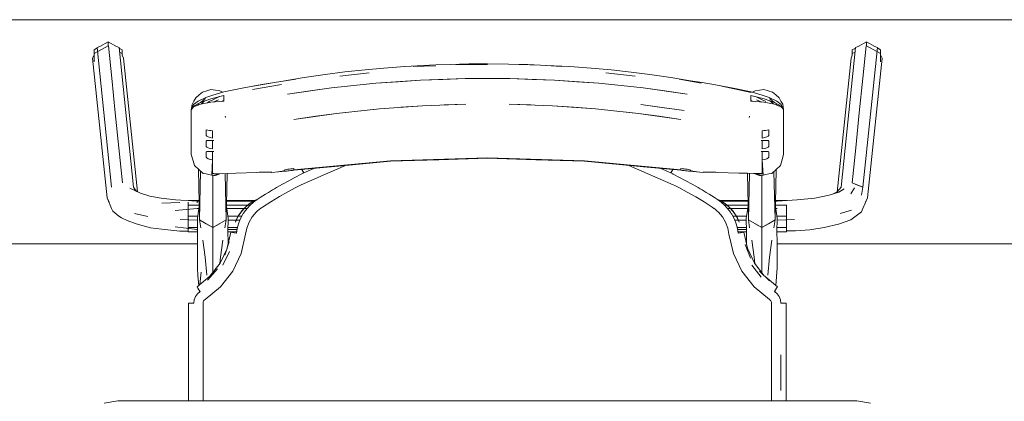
# Model space of a CAD drawing. Header units: millimetres. Extents: x -261 to 187, y -214 to 106.
# Tile 426 of 656: x -191.852 to -191.194, y -72.281 to -72.025. Entities that reach past the tile are written whole.
import ezdxf

# ---------------------------------------------------------------- set-up
doc = ezdxf.new("R2010")
doc.units = ezdxf.units.MM
doc.header["$LTSCALE"] = 0.005
doc.header["$MEASUREMENT"] = 0
doc.layers.add('IFC-Elemento de mobília-Contorno', color=9, linetype='Continuous', lineweight=5)
doc.layers.add('IFC-Viga-Contorno', color=9, linetype='Continuous', lineweight=5)

msp = doc.modelspace()

# ---------------------------------------------------------------- linework, layer by layer
at = {"layer": 'IFC-Elemento de mobília-Contorno', "lineweight": 5}
for p, q in [((-191.79828, -72.04323), (-191.79275, -72.04015)), ((-191.79275, -72.04273), (-191.79275, -72.04015)), ((-191.79275, -72.04015), (-191.78724, -72.04322)), ((-191.29141, -72.04322), (-191.28591, -72.04015)), ((-191.28591, -72.04273), (-191.28591, -72.04015)), ((-191.28591, -72.04015), (-191.28037, -72.04323)), ((-191.80318, -72.05109), (-191.80217, -72.04873)), ((-191.80217, -72.04799), (-191.79275, -72.04273)), ((-191.80217, -72.0454), (-191.80031, -72.04436)), ((-191.80217, -72.04799), (-191.80217, -72.0454)), ((-191.80217, -72.05344), (-191.80217, -72.04799)), ((-191.80031, -72.04436), (-191.80015, -72.04399)), ((-191.80015, -72.04399), (-191.79828, -72.04323)), ((-191.80015, -72.04399), (-191.79048, -72.13743)), ((-191.79275, -72.04273), (-191.79265, -72.04279)), ((-191.79265, -72.04279), (-191.79042, -72.06437)), ((-191.78724, -72.04322), (-191.78552, -72.0439)), ((-191.78552, -72.0439), (-191.77584, -72.13733)), ((-191.78552, -72.0439), (-191.78536, -72.04427)), ((-191.78536, -72.04427), (-191.78333, -72.0454)), ((-191.7852, -72.04694), (-191.78333, -72.04799)), ((-191.78333, -72.049), (-191.78333, -72.0454)), ((-191.78333, -72.04799), (-191.78333, -72.0454)), ((-191.78333, -72.049), (-191.78333, -72.04799)), ((-191.30281, -72.13733), (-191.29314, -72.0439)), ((-191.29533, -72.0454), (-191.29329, -72.04427)), ((-191.29533, -72.04799), (-191.29533, -72.0454)), ((-191.29533, -72.04799), (-191.29345, -72.04694)), ((-191.29533, -72.049), (-191.29533, -72.04799)), ((-191.29329, -72.04427), (-191.29314, -72.0439)), ((-191.29314, -72.0439), (-191.29141, -72.04322)), ((-191.28824, -72.06437), (-191.286, -72.04279)), ((-191.28818, -72.13743), (-191.2785, -72.04399)), ((-191.286, -72.04279), (-191.28591, -72.04273)), ((-191.28591, -72.04273), (-191.27648, -72.04799)), ((-191.28037, -72.04323), (-191.2785, -72.04399)), ((-191.2785, -72.04399), (-191.27835, -72.04436)), ((-191.27835, -72.04436), (-191.27648, -72.0454)), ((-191.27648, -72.04872), (-191.27648, -72.0454)), ((-191.27648, -72.04799), (-191.27648, -72.0454)), ((-191.27648, -72.05345), (-191.27648, -72.04799)), ((-191.27648, -72.04872), (-191.27547, -72.05109)), ((-191.80318, -72.05109), (-191.79351, -72.14453)), ((-191.78333, -72.049), (-191.78249, -72.05096)), ((-191.78249, -72.05096), (-191.77322, -72.14048)), ((-191.57368, -72.05555), (-191.56418, -72.05529)), ((-191.56418, -72.05529), (-191.55178, -72.05492)), ((-191.56028, -72.05528), (-191.53923, -72.05528)), ((-191.55178, -72.05492), (-191.53923, -72.05486)), ((-191.53923, -72.05486), (-191.52512, -72.055)), ((-191.52512, -72.055), (-191.51234, -72.05529)), ((-191.51817, -72.05528), (-191.50376, -72.05578)), ((-191.51234, -72.05529), (-191.50376, -72.05578)), ((-191.30545, -72.14063), (-191.29617, -72.05096)), ((-191.29617, -72.05096), (-191.29533, -72.049)), ((-191.28515, -72.14453), (-191.27547, -72.05109)), ((-191.66171, -72.06402), (-191.6478, -72.06198)), ((-191.6478, -72.06198), (-191.63447, -72.06028)), ((-191.63797, -72.06305), (-191.61834, -72.06095)), ((-191.63447, -72.06028), (-191.62108, -72.05885)), ((-191.62108, -72.05885), (-191.60852, -72.05777)), ((-191.60852, -72.05777), (-191.59439, -72.05674)), ((-191.59439, -72.05674), (-191.57368, -72.05555)), ((-191.58879, -72.05667), (-191.57398, -72.05622)), ((-191.50376, -72.05578), (-191.48966, -72.05667)), ((-191.5, -72.05602), (-191.48407, -72.05674)), ((-191.48407, -72.05674), (-191.46993, -72.05777)), ((-191.46993, -72.05777), (-191.4566, -72.05893)), ((-191.46012, -72.06095), (-191.44048, -72.06305)), ((-191.4566, -72.05893), (-191.44324, -72.06037)), ((-191.44324, -72.06037), (-191.43065, -72.06198)), ((-191.43065, -72.06198), (-191.41674, -72.06402)), ((-191.79042, -72.06437), (-191.788, -72.08773)), ((-191.69595, -72.06986), (-191.68167, -72.0673)), ((-191.69009, -72.06862), (-191.68167, -72.0673)), ((-191.68167, -72.0673), (-191.66735, -72.06507)), ((-191.67861, -72.06683), (-191.66171, -72.06402)), ((-191.6434, -72.071), (-191.6138, -72.06789)), ((-191.6286, -72.06944), (-191.6138, -72.06789)), ((-191.6138, -72.06789), (-191.58403, -72.06581)), ((-191.6138, -72.06789), (-191.59892, -72.06685)), ((-191.59892, -72.06685), (-191.58403, -72.06581)), ((-191.58403, -72.06581), (-191.55417, -72.06476)), ((-191.58403, -72.06581), (-191.5691, -72.06528)), ((-191.5691, -72.06528), (-191.55417, -72.06476)), ((-191.55417, -72.06476), (-191.52428, -72.06476)), ((-191.52428, -72.06476), (-191.49442, -72.06581)), ((-191.52428, -72.06476), (-191.50935, -72.06528)), ((-191.50935, -72.06528), (-191.49442, -72.06581)), ((-191.49442, -72.06581), (-191.46466, -72.06789)), ((-191.49442, -72.06581), (-191.47954, -72.06685)), ((-191.47954, -72.06685), (-191.46466, -72.06789)), ((-191.46466, -72.06789), (-191.43505, -72.071)), ((-191.46466, -72.06789), (-191.44985, -72.06944)), ((-191.41674, -72.06402), (-191.40614, -72.06578)), ((-191.4111, -72.06507), (-191.39628, -72.06777)), ((-191.4111, -72.06507), (-191.39558, -72.06729)), ((-191.39558, -72.06729), (-191.38679, -72.06895)), ((-191.29066, -72.08773), (-191.28824, -72.06437)), ((-191.73198, -72.07567), (-191.72972, -72.07378)), ((-191.72972, -72.07378), (-191.72689, -72.07294)), ((-191.72689, -72.07294), (-191.72406, -72.07211)), ((-191.72406, -72.07211), (-191.72112, -72.07247)), ((-191.72351, -72.07598), (-191.71996, -72.07483)), ((-191.72112, -72.07247), (-191.71818, -72.07281)), ((-191.71996, -72.07483), (-191.71543, -72.07366)), ((-191.71818, -72.07281), (-191.71632, -72.07389)), ((-191.71543, -72.07366), (-191.70199, -72.07092)), ((-191.70199, -72.07092), (-191.69009, -72.06862)), ((-191.69624, -72.07206), (-191.67694, -72.06861)), ((-191.67279, -72.07512), (-191.6434, -72.071)), ((-191.67279, -72.07512), (-191.65782, -72.07302)), ((-191.65782, -72.07302), (-191.6434, -72.071)), ((-191.6434, -72.071), (-191.6286, -72.06944)), ((-191.44985, -72.06944), (-191.43505, -72.071)), ((-191.43505, -72.071), (-191.40567, -72.07512)), ((-191.43505, -72.071), (-191.42063, -72.07302)), ((-191.42063, -72.07302), (-191.40567, -72.07512)), ((-191.38679, -72.06895), (-191.37491, -72.07117)), ((-191.3825, -72.06985), (-191.36291, -72.07408)), ((-191.37491, -72.07117), (-191.36302, -72.07366)), ((-191.36302, -72.07366), (-191.35849, -72.07483)), ((-191.36212, -72.07389), (-191.36026, -72.07281)), ((-191.36026, -72.07281), (-191.35732, -72.07246)), ((-191.35849, -72.07483), (-191.35495, -72.07598)), ((-191.35732, -72.07246), (-191.35438, -72.07211)), ((-191.35438, -72.07211), (-191.35154, -72.07295)), ((-191.35154, -72.07295), (-191.34871, -72.07379)), ((-191.34871, -72.07379), (-191.34645, -72.07569)), ((-191.73665, -72.08198), (-191.73545, -72.07977)), ((-191.73572, -72.08209), (-191.73266, -72.07978)), ((-191.73565, -72.08328), (-191.73103, -72.0807)), ((-191.73545, -72.07977), (-191.73424, -72.07756)), ((-191.73424, -72.07756), (-191.73198, -72.07567)), ((-191.73289, -72.08258), (-191.73212, -72.08141)), ((-191.73266, -72.07978), (-191.72756, -72.07734)), ((-191.7311, -72.08191), (-191.72408, -72.0806)), ((-191.73103, -72.0807), (-191.72777, -72.07811)), ((-191.73103, -72.0807), (-191.72415, -72.07819)), ((-191.73066, -72.08183), (-191.73027, -72.08133)), ((-191.73027, -72.08133), (-191.72832, -72.07971)), ((-191.72756, -72.07734), (-191.72351, -72.07598)), ((-191.72645, -72.08104), (-191.72536, -72.08002)), ((-191.72536, -72.08002), (-191.72188, -72.07844)), ((-191.72415, -72.07819), (-191.71539, -72.07593)), ((-191.72408, -72.0806), (-191.71539, -72.07981)), ((-191.72261, -72.08047), (-191.71905, -72.079)), ((-191.72188, -72.07844), (-191.71843, -72.07674)), ((-191.71716, -72.07997), (-191.71539, -72.07947)), ((-191.71613, -72.07968), (-191.71572, -72.07984)), ((-191.71539, -72.0769), (-191.71539, -72.07593)), ((-191.71539, -72.07788), (-191.71539, -72.0769)), ((-191.71539, -72.07884), (-191.71539, -72.07788)), ((-191.71539, -72.07981), (-191.71539, -72.07884)), ((-191.36306, -72.0769), (-191.36306, -72.07593)), ((-191.36306, -72.07593), (-191.35431, -72.07819)), ((-191.36306, -72.07788), (-191.36306, -72.0769)), ((-191.36306, -72.07884), (-191.36306, -72.07788)), ((-191.36306, -72.07981), (-191.36306, -72.07884)), ((-191.36306, -72.07947), (-191.36129, -72.07997)), ((-191.36306, -72.07981), (-191.35437, -72.0806)), ((-191.36289, -72.07983), (-191.36244, -72.07964)), ((-191.36002, -72.07675), (-191.35658, -72.07846)), ((-191.35943, -72.079), (-191.35587, -72.08047)), ((-191.35658, -72.07846), (-191.3531, -72.08002)), ((-191.35495, -72.07598), (-191.35089, -72.07734)), ((-191.35437, -72.0806), (-191.34736, -72.08191)), ((-191.35431, -72.07819), (-191.34743, -72.0807)), ((-191.35089, -72.07734), (-191.34579, -72.07978)), ((-191.35068, -72.07811), (-191.34743, -72.0807)), ((-191.35045, -72.07959), (-191.34828, -72.08133)), ((-191.34828, -72.08133), (-191.34791, -72.08181)), ((-191.34743, -72.0807), (-191.34281, -72.08328)), ((-191.34646, -72.08142), (-191.34578, -72.08249)), ((-191.34645, -72.07569), (-191.34419, -72.07759)), ((-191.34579, -72.07978), (-191.34284, -72.08198)), ((-191.34419, -72.07759), (-191.34301, -72.07973)), ((-191.34301, -72.07973), (-191.34183, -72.08186)), ((-191.788, -72.08773), (-191.78558, -72.11109)), ((-191.73723, -72.08552), (-191.73665, -72.08198)), ((-191.73723, -72.08552), (-191.73572, -72.08209)), ((-191.73723, -72.08552), (-191.73565, -72.08328)), ((-191.73723, -72.08552), (-191.73637, -72.08448)), ((-191.73723, -72.09304), (-191.73723, -72.08552)), ((-191.73637, -72.08448), (-191.73565, -72.0836)), ((-191.73565, -72.0836), (-191.7311, -72.08191)), ((-191.73505, -72.08295), (-191.73355, -72.08282)), ((-191.66856, -72.09204), (-191.64011, -72.08798)), ((-191.65394, -72.08996), (-191.64011, -72.08798)), ((-191.64011, -72.08798), (-191.61145, -72.08492)), ((-191.64011, -72.08798), (-191.62578, -72.08645)), ((-191.62578, -72.08645), (-191.61145, -72.08492)), ((-191.61145, -72.08492), (-191.58263, -72.08287)), ((-191.59704, -72.08389), (-191.58263, -72.08287)), ((-191.58263, -72.08287), (-191.5537, -72.08183)), ((-191.56816, -72.08235), (-191.5537, -72.08183)), ((-191.52475, -72.08183), (-191.49583, -72.08287)), ((-191.52475, -72.08183), (-191.51029, -72.08235)), ((-191.49583, -72.08287), (-191.46701, -72.08492)), ((-191.49583, -72.08287), (-191.48142, -72.0839)), ((-191.48142, -72.0839), (-191.46701, -72.08492)), ((-191.46701, -72.08492), (-191.46098, -72.08556)), ((-191.46701, -72.08492), (-191.45267, -72.08645)), ((-191.45267, -72.08645), (-191.43834, -72.08798)), ((-191.44633, -72.08713), (-191.43834, -72.08798)), ((-191.43834, -72.08798), (-191.4099, -72.09204)), ((-191.43834, -72.08798), (-191.42451, -72.08996)), ((-191.43662, -72.08196), (-191.42243, -72.08398)), ((-191.43662, -72.08196), (-191.42256, -72.08396)), ((-191.42256, -72.08396), (-191.40769, -72.08607)), ((-191.42243, -72.08398), (-191.40769, -72.08607)), ((-191.34736, -72.08191), (-191.3428, -72.0836)), ((-191.34481, -72.08286), (-191.34346, -72.08291)), ((-191.34284, -72.08198), (-191.34123, -72.0855)), ((-191.34281, -72.08328), (-191.34123, -72.0855)), ((-191.3428, -72.0836), (-191.34209, -72.08448)), ((-191.34209, -72.08448), (-191.34123, -72.0855)), ((-191.34183, -72.08186), (-191.34123, -72.0855)), ((-191.34123, -72.09302), (-191.34123, -72.0855)), ((-191.29307, -72.11109), (-191.29066, -72.08773)), ((-191.73723, -72.10055), (-191.73723, -72.09304)), ((-191.71446, -72.08977), (-191.71436, -72.09028)), ((-191.71446, -72.08977), (-191.71425, -72.09086)), ((-191.71436, -72.09028), (-191.71425, -72.09086)), ((-191.66856, -72.09204), (-191.65394, -72.08996)), ((-191.42451, -72.08996), (-191.4099, -72.09204)), ((-191.3642, -72.09086), (-191.36399, -72.08977)), ((-191.3642, -72.09086), (-191.36409, -72.09028)), ((-191.36409, -72.09028), (-191.36399, -72.08977)), ((-191.34123, -72.10053), (-191.34123, -72.09302)), ((-191.73723, -72.10806), (-191.73723, -72.10055)), ((-191.72723, -72.09893), (-191.72619, -72.09922)), ((-191.72723, -72.0999), (-191.72723, -72.09893)), ((-191.72723, -72.10086), (-191.72723, -72.0999)), ((-191.72723, -72.10183), (-191.72723, -72.10086)), ((-191.72619, -72.09922), (-191.72513, -72.09942)), ((-191.72513, -72.09942), (-191.72406, -72.09956)), ((-191.72406, -72.09956), (-191.72299, -72.0996)), ((-191.72299, -72.10082), (-191.72299, -72.0996)), ((-191.72299, -72.10205), (-191.72299, -72.10082)), ((-191.35547, -72.0996), (-191.35439, -72.09956)), ((-191.35547, -72.10082), (-191.35547, -72.0996)), ((-191.35547, -72.10205), (-191.35547, -72.10082)), ((-191.35439, -72.09956), (-191.35332, -72.09942)), ((-191.35332, -72.09942), (-191.35226, -72.09922)), ((-191.35226, -72.09922), (-191.35123, -72.09893)), ((-191.35123, -72.0999), (-191.35123, -72.09893)), ((-191.35123, -72.10086), (-191.35123, -72.0999)), ((-191.35123, -72.10183), (-191.35123, -72.10086)), ((-191.34123, -72.10805), (-191.34123, -72.10053)), ((-191.73723, -72.11558), (-191.73723, -72.10806)), ((-191.72723, -72.10279), (-191.72723, -72.10183)), ((-191.72723, -72.10279), (-191.72692, -72.10325)), ((-191.72723, -72.10653), (-191.72692, -72.10626)), ((-191.72723, -72.10742), (-191.72723, -72.10653)), ((-191.72723, -72.1083), (-191.72723, -72.10742)), ((-191.72692, -72.10325), (-191.72602, -72.10379)), ((-191.72692, -72.10626), (-191.72602, -72.10618)), ((-191.72602, -72.10379), (-191.72468, -72.10425)), ((-191.72602, -72.10618), (-191.72468, -72.10618)), ((-191.72468, -72.10425), (-191.72299, -72.10449)), ((-191.72468, -72.10618), (-191.72299, -72.10618)), ((-191.72299, -72.10327), (-191.72299, -72.10204)), ((-191.72299, -72.10449), (-191.72299, -72.10327)), ((-191.72299, -72.10618), (-191.72223, -72.10617)), ((-191.72299, -72.10757), (-191.72299, -72.10618)), ((-191.72299, -72.10897), (-191.72299, -72.10757)), ((-191.72283, -72.10618), (-191.72223, -72.10617)), ((-191.7226, -72.10617), (-191.72223, -72.10617)), ((-191.72242, -72.10617), (-191.72223, -72.10617)), ((-191.35623, -72.10617), (-191.35583, -72.10617)), ((-191.35623, -72.10617), (-191.35604, -72.10617)), ((-191.35623, -72.10617), (-191.35566, -72.10618)), ((-191.35623, -72.10617), (-191.35583, -72.10618)), ((-191.35547, -72.10327), (-191.35547, -72.10204)), ((-191.35547, -72.10449), (-191.35547, -72.10327)), ((-191.35547, -72.10449), (-191.35378, -72.10425)), ((-191.35547, -72.10757), (-191.35547, -72.10618)), ((-191.35547, -72.10618), (-191.35378, -72.10618)), ((-191.35547, -72.10897), (-191.35547, -72.10757)), ((-191.35378, -72.10425), (-191.35243, -72.10379)), ((-191.35378, -72.10618), (-191.35243, -72.10618)), ((-191.35243, -72.10379), (-191.35154, -72.10325)), ((-191.35243, -72.10618), (-191.35154, -72.10626)), ((-191.35154, -72.10325), (-191.35123, -72.10279)), ((-191.35154, -72.10626), (-191.35123, -72.10653)), ((-191.35123, -72.10279), (-191.35123, -72.10183)), ((-191.35123, -72.10742), (-191.35123, -72.10653)), ((-191.35123, -72.1083), (-191.35123, -72.10742)), ((-191.34123, -72.11556), (-191.34123, -72.10805)), ((-191.78558, -72.11109), (-191.78316, -72.13445)), ((-191.72723, -72.10918), (-191.72723, -72.1083)), ((-191.72723, -72.11007), (-191.72723, -72.10918)), ((-191.72723, -72.11007), (-191.72692, -72.11052)), ((-191.72723, -72.11381), (-191.72692, -72.11354)), ((-191.72723, -72.11469), (-191.72723, -72.11381)), ((-191.72692, -72.11052), (-191.72602, -72.11107)), ((-191.72692, -72.11354), (-191.72602, -72.11346)), ((-191.72602, -72.11107), (-191.72468, -72.11153)), ((-191.72602, -72.11346), (-191.72468, -72.11346)), ((-191.72468, -72.11153), (-191.72299, -72.11177)), ((-191.72468, -72.11346), (-191.72299, -72.11346)), ((-191.72299, -72.11037), (-191.72299, -72.10897)), ((-191.72299, -72.11177), (-191.72299, -72.11037)), ((-191.72299, -72.11485), (-191.72299, -72.11346)), ((-191.7228, -72.11345), (-191.72223, -72.11345)), ((-191.7226, -72.11345), (-191.72223, -72.11345)), ((-191.72242, -72.11345), (-191.72223, -72.11345)), ((-191.35623, -72.11345), (-191.35604, -72.11345)), ((-191.35623, -72.11345), (-191.35583, -72.11345)), ((-191.35623, -72.11345), (-191.35566, -72.11345)), ((-191.35547, -72.11037), (-191.35547, -72.10897)), ((-191.35547, -72.11177), (-191.35547, -72.11037)), ((-191.35547, -72.11177), (-191.35378, -72.11153)), ((-191.35547, -72.11485), (-191.35547, -72.11346)), ((-191.35547, -72.11346), (-191.35378, -72.11346)), ((-191.35378, -72.11153), (-191.35243, -72.11107)), ((-191.35378, -72.11346), (-191.35243, -72.11346)), ((-191.35243, -72.11107), (-191.35154, -72.11052)), ((-191.35243, -72.11346), (-191.35154, -72.11354)), ((-191.35154, -72.11052), (-191.35123, -72.11007)), ((-191.35154, -72.11354), (-191.35123, -72.11381)), ((-191.35123, -72.10918), (-191.35123, -72.1083)), ((-191.35123, -72.11007), (-191.35123, -72.10918)), ((-191.35123, -72.11469), (-191.35123, -72.11381)), ((-191.29549, -72.13445), (-191.29307, -72.11109)), ((-191.73723, -72.11558), (-191.73598, -72.11986)), ((-191.73598, -72.11986), (-191.73508, -72.12297)), ((-191.72723, -72.11558), (-191.72723, -72.11469)), ((-191.72723, -72.11646), (-191.72723, -72.11558)), ((-191.72723, -72.11734), (-191.72723, -72.11646)), ((-191.72723, -72.11734), (-191.72692, -72.1178)), ((-191.72692, -72.1178), (-191.72602, -72.11834)), ((-191.72602, -72.11834), (-191.72468, -72.11881)), ((-191.72468, -72.11881), (-191.72299, -72.11904)), ((-191.72349, -72.12925), (-191.72299, -72.11904)), ((-191.72299, -72.11625), (-191.72299, -72.11485)), ((-191.72299, -72.11765), (-191.72299, -72.11625)), ((-191.72299, -72.11904), (-191.72299, -72.11765)), ((-191.72299, -72.1282), (-191.72299, -72.11904)), ((-191.66856, -72.12584), (-191.60402, -72.11981)), ((-191.63631, -72.12305), (-191.60404, -72.12003)), ((-191.60404, -72.12003), (-191.57163, -72.11902)), ((-191.60402, -72.11981), (-191.53923, -72.1178)), ((-191.57163, -72.11902), (-191.53923, -72.11802)), ((-191.53923, -72.1178), (-191.47443, -72.11981)), ((-191.53923, -72.11802), (-191.50682, -72.11902)), ((-191.50682, -72.11902), (-191.47442, -72.12003)), ((-191.47443, -72.11981), (-191.4099, -72.12584)), ((-191.47442, -72.12003), (-191.43497, -72.12372)), ((-191.35547, -72.11625), (-191.35547, -72.11485)), ((-191.35547, -72.11765), (-191.35547, -72.11625)), ((-191.35547, -72.11904), (-191.35547, -72.11765)), ((-191.35547, -72.11904), (-191.35378, -72.11881)), ((-191.35547, -72.1282), (-191.35547, -72.11904)), ((-191.35547, -72.11904), (-191.35496, -72.12925)), ((-191.35378, -72.11881), (-191.35243, -72.11834)), ((-191.35243, -72.11834), (-191.35154, -72.1178)), ((-191.35154, -72.1178), (-191.35123, -72.11734)), ((-191.35123, -72.11558), (-191.35123, -72.11469)), ((-191.35123, -72.11646), (-191.35123, -72.11558)), ((-191.35123, -72.11734), (-191.35123, -72.11646)), ((-191.34337, -72.12297), (-191.34247, -72.11986)), ((-191.34247, -72.11986), (-191.34123, -72.11556)), ((-191.73508, -72.12297), (-191.73218, -72.12557)), ((-191.73244, -72.12534), (-191.73179, -72.15931)), ((-191.73218, -72.12557), (-191.72928, -72.12817)), ((-191.73179, -72.15931), (-191.73097, -72.12666)), ((-191.70738, -72.12807), (-191.6933, -72.12749)), ((-191.6933, -72.12749), (-191.6918, -72.12734)), ((-191.6918, -72.12734), (-191.68977, -72.12741)), ((-191.68977, -72.12741), (-191.6877, -72.12745)), ((-191.6877, -72.12745), (-191.68559, -72.12745)), ((-191.68559, -72.12745), (-191.68345, -72.12742)), ((-191.68352, -72.12747), (-191.67431, -72.12671)), ((-191.68352, -72.12742), (-191.68352, -72.12747)), ((-191.68352, -72.12747), (-191.68345, -72.12742)), ((-191.67931, -72.12704), (-191.67523, -72.12652)), ((-191.67931, -72.12704), (-191.67518, -72.12662)), ((-191.67523, -72.12621), (-191.67504, -72.12599)), ((-191.67523, -72.12628), (-191.67523, -72.12621)), ((-191.67523, -72.12636), (-191.67523, -72.12628)), ((-191.67523, -72.12644), (-191.67523, -72.12636)), ((-191.67523, -72.12652), (-191.67523, -72.12644)), ((-191.67518, -72.12662), (-191.67486, -72.12671)), ((-191.67504, -72.12599), (-191.67449, -72.12576)), ((-191.67486, -72.12671), (-191.67431, -72.12671)), ((-191.67449, -72.12576), (-191.67368, -72.12555)), ((-191.67431, -72.12671), (-191.67357, -72.12665)), ((-191.67368, -72.12555), (-191.67273, -72.1254)), ((-191.67357, -72.12665), (-191.67273, -72.12656)), ((-191.67273, -72.1254), (-191.67169, -72.12529)), ((-191.67273, -72.12656), (-191.67169, -72.12644)), ((-191.67169, -72.12529), (-191.67064, -72.12516)), ((-191.67169, -72.12644), (-191.67066, -72.12632)), ((-191.67066, -72.12632), (-191.66962, -72.12619)), ((-191.67064, -72.12516), (-191.6696, -72.12503)), ((-191.66962, -72.12619), (-191.66858, -72.12606)), ((-191.6696, -72.12503), (-191.66856, -72.12491)), ((-191.66881, -72.12494), (-191.66858, -72.12606)), ((-191.66881, -72.12494), (-191.66858, -72.12606)), ((-191.66858, -72.12606), (-191.63631, -72.12305)), ((-191.66856, -72.12514), (-191.66856, -72.12491)), ((-191.66856, -72.12538), (-191.66856, -72.12514)), ((-191.66856, -72.12561), (-191.66856, -72.12538)), ((-191.66856, -72.12584), (-191.66856, -72.12561)), ((-191.6634, -72.12558), (-191.66327, -72.12586)), ((-191.66327, -72.12586), (-191.66267, -72.12708)), ((-191.6632, -72.12556), (-191.66268, -72.12659)), ((-191.66268, -72.12659), (-191.66202, -72.12789)), ((-191.66267, -72.12708), (-191.66247, -72.12699)), ((-191.66267, -72.12708), (-191.66247, -72.12699)), ((-191.66267, -72.12708), (-191.66222, -72.12798)), ((-191.66202, -72.12789), (-191.65527, -72.12482)), ((-191.66202, -72.12789), (-191.65529, -72.12482)), ((-191.64895, -72.1293), (-191.63423, -72.12289)), ((-191.63423, -72.12289), (-191.63408, -72.12284)), ((-191.44464, -72.12281), (-191.41499, -72.13571)), ((-191.43497, -72.12372), (-191.40987, -72.12606)), ((-191.42342, -72.12479), (-191.41663, -72.12789)), ((-191.42342, -72.12479), (-191.41663, -72.12789)), ((-191.41663, -72.12789), (-191.41598, -72.12659)), ((-191.41644, -72.12798), (-191.41599, -72.12708)), ((-191.41618, -72.127), (-191.41599, -72.12708)), ((-191.41618, -72.127), (-191.41599, -72.12708)), ((-191.41599, -72.12708), (-191.41538, -72.12586)), ((-191.41598, -72.12659), (-191.41544, -72.12554)), ((-191.41538, -72.12586), (-191.41524, -72.12556)), ((-191.4099, -72.12514), (-191.4099, -72.12491)), ((-191.4099, -72.12491), (-191.40885, -72.12503)), ((-191.4099, -72.12538), (-191.4099, -72.12514)), ((-191.4099, -72.12561), (-191.4099, -72.12538)), ((-191.4099, -72.12584), (-191.4099, -72.12561)), ((-191.40987, -72.12606), (-191.40883, -72.12619)), ((-191.40885, -72.12503), (-191.40781, -72.12516)), ((-191.40883, -72.12619), (-191.4078, -72.12632)), ((-191.40781, -72.12516), (-191.40677, -72.12529)), ((-191.4078, -72.12632), (-191.40676, -72.12644)), ((-191.40677, -72.12529), (-191.40573, -72.1254)), ((-191.40676, -72.12644), (-191.40573, -72.12656)), ((-191.40573, -72.1254), (-191.40477, -72.12555)), ((-191.40573, -72.12656), (-191.40489, -72.12665)), ((-191.40489, -72.12665), (-191.40415, -72.12671)), ((-191.40477, -72.12555), (-191.40396, -72.12576)), ((-191.40415, -72.12671), (-191.39494, -72.12747)), ((-191.40415, -72.12671), (-191.40359, -72.12671)), ((-191.40396, -72.12576), (-191.40342, -72.12599)), ((-191.40359, -72.12671), (-191.40328, -72.12662)), ((-191.40342, -72.12599), (-191.40323, -72.12621)), ((-191.40328, -72.12662), (-191.39914, -72.12704)), ((-191.40323, -72.12628), (-191.40323, -72.12621)), ((-191.40323, -72.12636), (-191.40323, -72.12628)), ((-191.40323, -72.12644), (-191.40323, -72.12636)), ((-191.40323, -72.12652), (-191.40323, -72.12644)), ((-191.40323, -72.12652), (-191.39914, -72.12704)), ((-191.395, -72.12742), (-191.39494, -72.12747)), ((-191.395, -72.12742), (-191.39286, -72.12745)), ((-191.39494, -72.12747), (-191.39493, -72.12742)), ((-191.39286, -72.12745), (-191.39075, -72.12745)), ((-191.39075, -72.12745), (-191.38868, -72.12741)), ((-191.38868, -72.12741), (-191.38666, -72.12734)), ((-191.38666, -72.12734), (-191.38515, -72.12749)), ((-191.38515, -72.12749), (-191.37107, -72.12807)), ((-191.34917, -72.12817), (-191.34627, -72.12557)), ((-191.34768, -72.12684), (-191.34686, -72.15931)), ((-191.34686, -72.15931), (-191.34621, -72.12552)), ((-191.34627, -72.12557), (-191.34337, -72.12297)), ((-191.72928, -72.12817), (-191.72735, -72.12852)), ((-191.72735, -72.12852), (-191.72542, -72.12889)), ((-191.72542, -72.12889), (-191.72349, -72.12925)), ((-191.72349, -72.12925), (-191.72301, -72.12934)), ((-191.72301, -72.12934), (-191.72253, -72.12943)), ((-191.72299, -72.1282), (-191.72113, -72.12842)), ((-191.72299, -72.1282), (-191.72252, -72.12826)), ((-191.72283, -72.13079), (-191.72283, -72.12937)), ((-191.72283, -72.14758), (-191.72283, -72.13079)), ((-191.72253, -72.12943), (-191.72204, -72.12952)), ((-191.72252, -72.12826), (-191.72206, -72.12831)), ((-191.72206, -72.12831), (-191.72159, -72.12837)), ((-191.72204, -72.12952), (-191.72156, -72.1296)), ((-191.72159, -72.12837), (-191.72113, -72.12842)), ((-191.72156, -72.1296), (-191.72117, -72.12946)), ((-191.72117, -72.12946), (-191.72078, -72.12932)), ((-191.72113, -72.12842), (-191.71928, -72.1284)), ((-191.72113, -72.12842), (-191.72067, -72.12842)), ((-191.72078, -72.12932), (-191.72059, -72.12924)), ((-191.72067, -72.12842), (-191.72044, -72.12841)), ((-191.72059, -72.12924), (-191.7204, -72.12917)), ((-191.72044, -72.12841), (-191.72021, -72.12841)), ((-191.7204, -72.12917), (-191.72021, -72.1291)), ((-191.72021, -72.12841), (-191.71998, -72.12841)), ((-191.72021, -72.1291), (-191.72001, -72.12903)), ((-191.72001, -72.12903), (-191.71982, -72.12895)), ((-191.71998, -72.12841), (-191.71974, -72.1284)), ((-191.71982, -72.12895), (-191.71962, -72.12888)), ((-191.71974, -72.1284), (-191.71952, -72.1284)), ((-191.71962, -72.12888), (-191.71943, -72.12881)), ((-191.71952, -72.1284), (-191.71928, -72.1284)), ((-191.71943, -72.12881), (-191.71924, -72.12874)), ((-191.71928, -72.1284), (-191.70738, -72.12807)), ((-191.71924, -72.12874), (-191.71904, -72.12867)), ((-191.71904, -72.12867), (-191.71885, -72.12859)), ((-191.71885, -72.12859), (-191.71866, -72.12852)), ((-191.71866, -72.12852), (-191.71847, -72.12845)), ((-191.71847, -72.12845), (-191.71837, -72.12837)), ((-191.71465, -72.12827), (-191.71386, -72.15931)), ((-191.71386, -72.15931), (-191.71327, -72.12823)), ((-191.6762, -72.1353), (-191.67206, -72.13303)), ((-191.67206, -72.13303), (-191.66789, -72.13083)), ((-191.66789, -72.13083), (-191.66368, -72.12871)), ((-191.66368, -72.12871), (-191.66327, -72.1285)), ((-191.66367, -72.13571), (-191.64895, -72.1293)), ((-191.66327, -72.1285), (-191.66285, -72.1283)), ((-191.66285, -72.1283), (-191.66244, -72.1281)), ((-191.66244, -72.1281), (-191.66202, -72.12789)), ((-191.41663, -72.12789), (-191.41621, -72.1281)), ((-191.41621, -72.1281), (-191.4158, -72.1283)), ((-191.4158, -72.1283), (-191.41538, -72.1285)), ((-191.41538, -72.1285), (-191.41497, -72.12871)), ((-191.41497, -72.12871), (-191.41077, -72.13083)), ((-191.41077, -72.13083), (-191.40659, -72.13303)), ((-191.40659, -72.13303), (-191.40245, -72.1353)), ((-191.37107, -72.12807), (-191.36111, -72.12829)), ((-191.37107, -72.12807), (-191.36546, -72.12812)), ((-191.37107, -72.12807), (-191.35547, -72.1282)), ((-191.36552, -72.12812), (-191.36539, -72.12812)), ((-191.36546, -72.12812), (-191.35547, -72.1282)), ((-191.36546, -72.12812), (-191.3576, -72.12843)), ((-191.36539, -72.1282), (-191.36479, -72.15931)), ((-191.36479, -72.15931), (-191.364, -72.12823)), ((-191.36032, -72.12832), (-191.36025, -72.12835)), ((-191.36025, -72.12835), (-191.35999, -72.12845)), ((-191.3601, -72.12833), (-191.35999, -72.12845)), ((-191.36002, -72.12833), (-191.35999, -72.12845)), ((-191.35999, -72.12845), (-191.3598, -72.12852)), ((-191.35998, -72.12834), (-191.3598, -72.12852)), ((-191.35988, -72.12834), (-191.3598, -72.12852)), ((-191.35986, -72.12834), (-191.3596, -72.12859)), ((-191.3598, -72.12852), (-191.3596, -72.12859)), ((-191.3596, -72.12859), (-191.3596, -72.12835)), ((-191.3596, -72.12859), (-191.35941, -72.12867)), ((-191.35941, -72.12867), (-191.35921, -72.12874)), ((-191.35931, -72.12836), (-191.35902, -72.12881)), ((-191.35921, -72.12874), (-191.35902, -72.12881)), ((-191.35903, -72.12837), (-191.35902, -72.12881)), ((-191.35902, -72.12881), (-191.35883, -72.12888)), ((-191.35883, -72.12888), (-191.35864, -72.12895)), ((-191.35864, -72.12895), (-191.35844, -72.12903)), ((-191.35844, -72.12903), (-191.35825, -72.1291)), ((-191.35825, -72.1291), (-191.35806, -72.12917)), ((-191.35806, -72.12917), (-191.35786, -72.12924)), ((-191.35803, -72.12841), (-191.35789, -72.12842)), ((-191.35789, -72.12842), (-191.3576, -72.12843)), ((-191.35786, -72.12924), (-191.35767, -72.12932)), ((-191.35767, -72.12932), (-191.35747, -72.12939)), ((-191.3576, -72.12843), (-191.35653, -72.12836)), ((-191.3576, -72.12843), (-191.35733, -72.12842)), ((-191.35747, -72.12939), (-191.35728, -72.12946)), ((-191.35733, -72.12842), (-191.35707, -72.1284)), ((-191.35728, -72.12946), (-191.35709, -72.12954)), ((-191.35709, -72.12954), (-191.3569, -72.1296)), ((-191.35707, -72.1284), (-191.3568, -72.12838)), ((-191.3569, -72.1296), (-191.35665, -72.12956)), ((-191.3568, -72.12838), (-191.35653, -72.12836)), ((-191.35665, -72.12956), (-191.35641, -72.12952)), ((-191.35653, -72.12836), (-191.35547, -72.1282)), ((-191.35653, -72.12836), (-191.35627, -72.12832)), ((-191.35641, -72.12952), (-191.35593, -72.12943)), ((-191.35627, -72.12832), (-191.356, -72.12828)), ((-191.356, -72.12828), (-191.35547, -72.1282)), ((-191.35593, -72.12943), (-191.35545, -72.12934)), ((-191.35583, -72.13079), (-191.35583, -72.12941)), ((-191.35583, -72.14758), (-191.35583, -72.13079)), ((-191.35545, -72.12934), (-191.35496, -72.12925)), ((-191.35496, -72.12925), (-191.35303, -72.12889)), ((-191.35303, -72.12889), (-191.3511, -72.12852)), ((-191.3511, -72.12852), (-191.34917, -72.12817)), ((-191.77827, -72.13811), (-191.77108, -72.14149)), ((-191.77584, -72.13733), (-191.77408, -72.13996)), ((-191.77551, -72.13889), (-191.77365, -72.14028)), ((-191.68757, -72.14206), (-191.6857, -72.14091)), ((-191.6857, -72.14091), (-191.68434, -72.14007)), ((-191.68434, -72.14007), (-191.683, -72.13925)), ((-191.683, -72.13925), (-191.68166, -72.13844)), ((-191.68166, -72.13844), (-191.68031, -72.13764)), ((-191.68031, -72.13764), (-191.6762, -72.1353)), ((-191.67829, -72.1437), (-191.67274, -72.14053)), ((-191.67274, -72.14053), (-191.66731, -72.13759)), ((-191.66731, -72.13759), (-191.66639, -72.13711)), ((-191.66639, -72.13711), (-191.66548, -72.13664)), ((-191.66548, -72.13664), (-191.66457, -72.13617)), ((-191.66457, -72.13617), (-191.66367, -72.13571)), ((-191.41499, -72.13571), (-191.41407, -72.13618)), ((-191.41407, -72.13618), (-191.41316, -72.13664)), ((-191.41316, -72.13664), (-191.41225, -72.13712)), ((-191.41225, -72.13712), (-191.41134, -72.13759)), ((-191.41134, -72.13759), (-191.40565, -72.14068)), ((-191.40565, -72.14068), (-191.40002, -72.14389)), ((-191.40245, -72.1353), (-191.39834, -72.13764)), ((-191.39834, -72.13764), (-191.397, -72.13844)), ((-191.397, -72.13844), (-191.39565, -72.13925)), ((-191.39565, -72.13925), (-191.39431, -72.14007)), ((-191.39431, -72.14007), (-191.39298, -72.14089)), ((-191.39298, -72.14089), (-191.39109, -72.14206)), ((-191.31088, -72.14267), (-191.30441, -72.14064)), ((-191.30813, -72.14181), (-191.3054, -72.14061)), ((-191.3054, -72.14061), (-191.30281, -72.13733)), ((-191.30441, -72.14064), (-191.30067, -72.1384)), ((-191.29635, -72.14177), (-191.29395, -72.13789)), ((-191.29549, -72.13445), (-191.28818, -72.13743)), ((-191.29549, -72.13445), (-191.29184, -72.13594)), ((-191.29184, -72.13594), (-191.28818, -72.13743)), ((-191.28917, -72.14276), (-191.28818, -72.13743)), ((-191.79351, -72.14453), (-191.79208, -72.14746)), ((-191.79351, -72.14453), (-191.79048, -72.15159)), ((-191.77108, -72.14149), (-191.76498, -72.14335)), ((-191.76498, -72.14335), (-191.75726, -72.14483)), ((-191.75726, -72.14483), (-191.74775, -72.14585)), ((-191.74775, -72.14585), (-191.73318, -72.14677)), ((-191.73933, -72.14638), (-191.73933, -72.14628)), ((-191.73933, -72.14628), (-191.73204, -72.14628)), ((-191.73933, -72.14941), (-191.73933, -72.14734)), ((-191.73318, -72.14785), (-191.73318, -72.14677)), ((-191.73318, -72.14677), (-191.73203, -72.14677)), ((-191.71362, -72.14677), (-191.6957, -72.14677)), ((-191.71361, -72.14628), (-191.69485, -72.14628)), ((-191.69854, -72.14859), (-191.69613, -72.14702)), ((-191.69796, -72.14812), (-191.69613, -72.14702)), ((-191.69788, -72.14942), (-191.69559, -72.14738)), ((-191.69645, -72.14723), (-191.69595, -72.14693)), ((-191.69613, -72.14702), (-191.693, -72.14552)), ((-191.69613, -72.14702), (-191.69449, -72.14607)), ((-191.69561, -72.14677), (-191.69474, -72.14677)), ((-191.69559, -72.14738), (-191.69311, -72.14559)), ((-191.69459, -72.14628), (-191.69406, -72.14628)), ((-191.69449, -72.14607), (-191.6928, -72.14539)), ((-191.69311, -72.14559), (-191.69127, -72.14439)), ((-191.69127, -72.14439), (-191.68942, -72.14322)), ((-191.68972, -72.15077), (-191.68395, -72.1471)), ((-191.68942, -72.14322), (-191.68757, -72.14206)), ((-191.68395, -72.1471), (-191.67829, -72.1437)), ((-191.40002, -72.14389), (-191.39445, -72.14726)), ((-191.39445, -72.14726), (-191.38893, -72.15077)), ((-191.39109, -72.14206), (-191.38923, -72.14322)), ((-191.38923, -72.14322), (-191.38738, -72.14439)), ((-191.38738, -72.14439), (-191.38554, -72.14559)), ((-191.38585, -72.14539), (-191.38416, -72.14607)), ((-191.38555, -72.14559), (-191.38306, -72.14738)), ((-191.38554, -72.14559), (-191.38249, -72.14704)), ((-191.38459, -72.14628), (-191.38409, -72.14628)), ((-191.38416, -72.14607), (-191.38249, -72.14704)), ((-191.38391, -72.14677), (-191.38306, -72.14677)), ((-191.3838, -72.14628), (-191.36504, -72.14628)), ((-191.38306, -72.14738), (-191.38077, -72.14942)), ((-191.38296, -72.14677), (-191.36503, -72.14677)), ((-191.38266, -72.14696), (-191.38218, -72.14724)), ((-191.38249, -72.14704), (-191.38016, -72.14856)), ((-191.38249, -72.14704), (-191.38069, -72.14812)), ((-191.34662, -72.14677), (-191.34548, -72.14677)), ((-191.34661, -72.14628), (-191.33933, -72.14628)), ((-191.34548, -72.14677), (-191.33218, -72.14595)), ((-191.33933, -72.14639), (-191.33933, -72.14628)), ((-191.33218, -72.14595), (-191.32035, -72.14464)), ((-191.32035, -72.14464), (-191.31088, -72.14267)), ((-191.28818, -72.15159), (-191.28515, -72.14453)), ((-191.28657, -72.14746), (-191.28515, -72.14453)), ((-191.79048, -72.15159), (-191.78972, -72.15339)), ((-191.78972, -72.15339), (-191.78574, -72.15668)), ((-191.75692, -72.14803), (-191.74487, -72.14771)), ((-191.74807, -72.15296), (-191.73318, -72.15155)), ((-191.73933, -72.14941), (-191.73198, -72.14941)), ((-191.73933, -72.15686), (-191.73933, -72.14941)), ((-191.73318, -72.15155), (-191.73215, -72.15155)), ((-191.73317, -72.15813), (-191.73196, -72.1503)), ((-191.72283, -72.16437), (-191.72283, -72.14758)), ((-191.71369, -72.1503), (-191.71248, -72.15813)), ((-191.71367, -72.14941), (-191.69954, -72.14941)), ((-191.7135, -72.15155), (-191.7019, -72.15155)), ((-191.70434, -72.15446), (-191.7026, -72.15229)), ((-191.70434, -72.15446), (-191.70383, -72.15372)), ((-191.70383, -72.15372), (-191.7026, -72.15229)), ((-191.70308, -72.15289), (-191.70195, -72.15164)), ((-191.7026, -72.15229), (-191.70062, -72.1503)), ((-191.7026, -72.15229), (-191.70108, -72.15067)), ((-191.70214, -72.15457), (-191.70183, -72.15411)), ((-191.70186, -72.15155), (-191.69986, -72.15155)), ((-191.70186, -72.15416), (-191.69997, -72.15166)), ((-191.70108, -72.15067), (-191.69796, -72.14812)), ((-191.70064, -72.15032), (-191.69849, -72.14856)), ((-191.69997, -72.15166), (-191.69788, -72.14942)), ((-191.69953, -72.14941), (-191.69788, -72.14941)), ((-191.69649, -72.15729), (-191.6938, -72.1541)), ((-191.6938, -72.1541), (-191.69285, -72.15318)), ((-191.69285, -72.15318), (-191.69185, -72.15232)), ((-191.69185, -72.15232), (-191.69081, -72.15152)), ((-191.69085, -72.15155), (-191.68972, -72.15077)), ((-191.38893, -72.15077), (-191.38781, -72.15155)), ((-191.38784, -72.15152), (-191.3868, -72.15233)), ((-191.3868, -72.15233), (-191.3858, -72.15319)), ((-191.3858, -72.15319), (-191.38485, -72.1541)), ((-191.38485, -72.1541), (-191.38217, -72.15729)), ((-191.38078, -72.14941), (-191.37912, -72.14941)), ((-191.38078, -72.14941), (-191.37868, -72.15166)), ((-191.38069, -72.14812), (-191.37758, -72.15066)), ((-191.38016, -72.14856), (-191.37801, -72.15032)), ((-191.37911, -72.14941), (-191.36498, -72.14941)), ((-191.37879, -72.15155), (-191.37679, -72.15155)), ((-191.37868, -72.15166), (-191.37679, -72.15416)), ((-191.37805, -72.15028), (-191.37605, -72.15229)), ((-191.37758, -72.15066), (-191.37605, -72.15229)), ((-191.37683, -72.15411), (-191.37651, -72.15457)), ((-191.37675, -72.15155), (-191.36515, -72.15155)), ((-191.37667, -72.15167), (-191.37558, -72.15289)), ((-191.37605, -72.15229), (-191.37482, -72.15372)), ((-191.37605, -72.15229), (-191.37431, -72.15446)), ((-191.37482, -72.15372), (-191.37431, -72.15446)), ((-191.36617, -72.15813), (-191.36496, -72.1503)), ((-191.35583, -72.16437), (-191.35583, -72.14758)), ((-191.34669, -72.1503), (-191.34548, -72.15813)), ((-191.34667, -72.14941), (-191.33933, -72.14941)), ((-191.3465, -72.15155), (-191.34548, -72.15155)), ((-191.33933, -72.14941), (-191.33933, -72.1493)), ((-191.33933, -72.15686), (-191.33933, -72.14941)), ((-191.30337, -72.15507), (-191.29585, -72.15282)), ((-191.29635, -72.15916), (-191.28917, -72.15379)), ((-191.28917, -72.15379), (-191.28818, -72.15159)), ((-191.78574, -72.15668), (-191.7839, -72.15801)), ((-191.7839, -72.15801), (-191.78016, -72.15973)), ((-191.78016, -72.15973), (-191.77404, -72.16202)), ((-191.77529, -72.15507), (-191.76621, -72.15691)), ((-191.74476, -72.15911), (-191.73314, -72.15939)), ((-191.73933, -72.15686), (-191.73298, -72.15686)), ((-191.73933, -72.16426), (-191.73933, -72.15686)), ((-191.73318, -72.15939), (-191.73314, -72.15939)), ((-191.73317, -72.15813), (-191.73296, -72.16756)), ((-191.73179, -72.15931), (-191.73094, -72.16462)), ((-191.73179, -72.15931), (-191.72283, -72.16437)), ((-191.73179, -72.15931), (-191.72731, -72.16184)), ((-191.72283, -72.16437), (-191.71386, -72.15931)), ((-191.71472, -72.16462), (-191.71386, -72.15931)), ((-191.7127, -72.16756), (-191.71248, -72.15813)), ((-191.71268, -72.15686), (-191.70589, -72.15686)), ((-191.71251, -72.15939), (-191.70713, -72.15939)), ((-191.70774, -72.16086), (-191.70705, -72.1592)), ((-191.70774, -72.16089), (-191.70705, -72.1592)), ((-191.70774, -72.16083), (-191.70759, -72.1605)), ((-191.70762, -72.1606), (-191.70624, -72.15751)), ((-191.70708, -72.15939), (-191.70472, -72.15939)), ((-191.70705, -72.1592), (-191.70608, -72.15717)), ((-191.70705, -72.1592), (-191.70626, -72.15756)), ((-191.70626, -72.15756), (-191.70535, -72.15598)), ((-191.70608, -72.15717), (-191.70535, -72.15598)), ((-191.70586, -72.15686), (-191.70349, -72.15686)), ((-191.70572, -72.15663), (-191.70419, -72.15428)), ((-191.70568, -72.16185), (-191.70451, -72.15884)), ((-191.70535, -72.15598), (-191.70434, -72.15446)), ((-191.70451, -72.15884), (-191.70304, -72.15598)), ((-191.70304, -72.15598), (-191.70275, -72.15551)), ((-191.70275, -72.15551), (-191.70245, -72.15503)), ((-191.70245, -72.15503), (-191.70214, -72.15457)), ((-191.69859, -72.16089), (-191.69649, -72.15729)), ((-191.38217, -72.15729), (-191.38006, -72.16088)), ((-191.37651, -72.15457), (-191.3762, -72.15503)), ((-191.3762, -72.15503), (-191.3759, -72.15551)), ((-191.3759, -72.15551), (-191.37562, -72.15598)), ((-191.37562, -72.15598), (-191.37415, -72.15884)), ((-191.37516, -72.15686), (-191.37279, -72.15686)), ((-191.37447, -72.15426), (-191.37293, -72.15663)), ((-191.37431, -72.15446), (-191.3733, -72.15598)), ((-191.37415, -72.15884), (-191.37298, -72.16185)), ((-191.37393, -72.15939), (-191.37158, -72.15939)), ((-191.3733, -72.15598), (-191.37257, -72.15717)), ((-191.3733, -72.15598), (-191.37239, -72.15756)), ((-191.37276, -72.15686), (-191.36598, -72.15686)), ((-191.37257, -72.15717), (-191.3716, -72.1592)), ((-191.37242, -72.15751), (-191.37092, -72.16086)), ((-191.37239, -72.15756), (-191.3716, -72.1592)), ((-191.3716, -72.1592), (-191.37092, -72.16086)), ((-191.3716, -72.1592), (-191.37092, -72.16089)), ((-191.37152, -72.15939), (-191.36614, -72.15939)), ((-191.37106, -72.16051), (-191.37092, -72.16083)), ((-191.36617, -72.15813), (-191.36596, -72.16756)), ((-191.36479, -72.15931), (-191.36394, -72.16462)), ((-191.36479, -72.15931), (-191.35583, -72.16437)), ((-191.35583, -72.16437), (-191.34686, -72.15931)), ((-191.35135, -72.16184), (-191.34686, -72.15931)), ((-191.34772, -72.16462), (-191.34686, -72.15931)), ((-191.3457, -72.16756), (-191.34548, -72.15813)), ((-191.34568, -72.15686), (-191.33933, -72.15686)), ((-191.34551, -72.15939), (-191.34548, -72.15939)), ((-191.34548, -72.15939), (-191.3339, -72.15911)), ((-191.33933, -72.16426), (-191.33933, -72.15686)), ((-191.3045, -72.16209), (-191.29635, -72.15916)), ((-191.77404, -72.16202), (-191.76441, -72.1645)), ((-191.76441, -72.1645), (-191.75692, -72.16541)), ((-191.75692, -72.16541), (-191.74487, -72.16679)), ((-191.74807, -72.16399), (-191.73318, -72.16571)), ((-191.74487, -72.16679), (-191.73933, -72.16679)), ((-191.73933, -72.16426), (-191.73303, -72.16426)), ((-191.73933, -72.16728), (-191.73933, -72.16426)), ((-191.73933, -72.16728), (-191.73296, -72.16728)), ((-191.73318, -72.16571), (-191.733, -72.16571)), ((-191.73318, -72.16625), (-191.73318, -72.16571)), ((-191.73318, -72.16625), (-191.73318, -72.16571)), ((-191.72731, -72.16184), (-191.72283, -72.16437)), ((-191.72283, -72.16437), (-191.71835, -72.16184)), ((-191.72283, -72.16971), (-191.72283, -72.16437)), ((-191.71269, -72.16728), (-191.70692, -72.16728)), ((-191.71265, -72.16571), (-191.70666, -72.16571)), ((-191.71262, -72.16426), (-191.70634, -72.16426)), ((-191.70774, -72.16086), (-191.70774, -72.16085)), ((-191.70707, -72.16815), (-191.70654, -72.16497)), ((-191.70654, -72.16497), (-191.70568, -72.16185)), ((-191.70089, -72.16886), (-191.70008, -72.16477)), ((-191.70008, -72.16477), (-191.69859, -72.16089)), ((-191.38006, -72.16088), (-191.37858, -72.16477)), ((-191.37858, -72.16477), (-191.37776, -72.16886)), ((-191.37298, -72.16185), (-191.37212, -72.16497)), ((-191.37231, -72.16426), (-191.36603, -72.16426)), ((-191.37212, -72.16497), (-191.37159, -72.16815)), ((-191.37199, -72.16571), (-191.366, -72.16571)), ((-191.37173, -72.16728), (-191.36596, -72.16728)), ((-191.37092, -72.16086), (-191.37092, -72.16085)), ((-191.36031, -72.16184), (-191.35583, -72.16437)), ((-191.35583, -72.16437), (-191.35135, -72.16184)), ((-191.35583, -72.16971), (-191.35583, -72.16437)), ((-191.34569, -72.16728), (-191.33933, -72.16728)), ((-191.34566, -72.16571), (-191.34548, -72.16571)), ((-191.34562, -72.16426), (-191.33933, -72.16426)), ((-191.33933, -72.16728), (-191.33933, -72.16426)), ((-191.33933, -72.16671), (-191.33326, -72.16663)), ((-191.33933, -72.16728), (-191.33933, -72.16671)), ((-191.33326, -72.16663), (-191.32361, -72.16592)), ((-191.32361, -72.16592), (-191.3142, -72.16433)), ((-191.3142, -72.16433), (-191.3045, -72.16209)), ((-191.73317, -72.18305), (-191.733, -72.17378)), ((-191.733, -72.17378), (-191.73296, -72.16756)), ((-191.72952, -72.17277), (-191.72802, -72.18415)), ((-191.72283, -72.17929), (-191.72283, -72.16971)), ((-191.71764, -72.18415), (-191.71613, -72.17277)), ((-191.71318, -72.17797), (-191.71079, -72.16741)), ((-191.7127, -72.16756), (-191.71265, -72.17378)), ((-191.71265, -72.17378), (-191.71263, -72.17552)), ((-191.71079, -72.16741), (-191.71052, -72.16756)), ((-191.71052, -72.16756), (-191.70971, -72.16776)), ((-191.70971, -72.16776), (-191.7085, -72.16796)), ((-191.7085, -72.16796), (-191.70707, -72.16815)), ((-191.70383, -72.18175), (-191.70089, -72.16886)), ((-191.37776, -72.16886), (-191.37484, -72.18172)), ((-191.37159, -72.16815), (-191.37015, -72.16796)), ((-191.37015, -72.16796), (-191.36894, -72.16776)), ((-191.36894, -72.16776), (-191.36814, -72.16756)), ((-191.36814, -72.16756), (-191.36786, -72.16741)), ((-191.36786, -72.16741), (-191.36543, -72.17818)), ((-191.36604, -72.1755), (-191.366, -72.17378)), ((-191.366, -72.17378), (-191.36596, -72.16756)), ((-191.36253, -72.17277), (-191.36101, -72.18415)), ((-191.35583, -72.17929), (-191.35583, -72.16971)), ((-191.35064, -72.18415), (-191.34913, -72.17277)), ((-191.3457, -72.16756), (-191.34565, -72.17378)), ((-191.34565, -72.17378), (-191.34553, -72.1825)), ((-191.72283, -72.19189), (-191.72283, -72.17929)), ((-191.71796, -72.18825), (-191.71334, -72.17845)), ((-191.71611, -72.18953), (-191.7116, -72.18035)), ((-191.71486, -72.18296), (-191.71185, -72.17402)), ((-191.36691, -72.17566), (-191.36328, -72.18496)), ((-191.36543, -72.17818), (-191.36073, -72.18819)), ((-191.35583, -72.19189), (-191.35583, -72.17929)), ((-191.73317, -72.18305), (-191.73306, -72.19126)), ((-191.72802, -72.18415), (-191.72679, -72.19629)), ((-191.71807, -72.18839), (-191.71764, -72.18415)), ((-191.70953, -72.1937), (-191.70383, -72.18175)), ((-191.37484, -72.18172), (-191.36915, -72.19366)), ((-191.36101, -72.18415), (-191.36059, -72.18837)), ((-191.35186, -72.19629), (-191.35064, -72.18415)), ((-191.3456, -72.19126), (-191.34553, -72.1825)), ((-191.73306, -72.19126), (-191.73275, -72.19666)), ((-191.72649, -72.19956), (-191.71979, -72.19212)), ((-191.72473, -72.19699), (-191.71796, -72.18825)), ((-191.72283, -72.19453), (-191.72283, -72.19189)), ((-191.36255, -72.18953), (-191.35633, -72.19765)), ((-191.36073, -72.18819), (-191.35417, -72.19668)), ((-191.35732, -72.19348), (-191.35074, -72.20015)), ((-191.35583, -72.19453), (-191.35583, -72.19189)), ((-191.34655, -72.20309), (-191.3456, -72.19126)), ((-191.73324, -72.20402), (-191.72473, -72.19699)), ((-191.73275, -72.19666), (-191.73213, -72.2031)), ((-191.73146, -72.20255), (-191.73072, -72.19416)), ((-191.71771, -72.2041), (-191.70953, -72.1937)), ((-191.36915, -72.19366), (-191.36097, -72.20408)), ((-191.35364, -72.19722), (-191.34541, -72.20402)), ((-191.73324, -72.20402), (-191.73313, -72.20426)), ((-191.73313, -72.20426), (-191.73273, -72.20495)), ((-191.73273, -72.20495), (-191.73209, -72.20597)), ((-191.73209, -72.20597), (-191.73131, -72.20717)), ((-191.73184, -72.20635), (-191.73179, -72.207)), ((-191.73181, -72.20639), (-191.73179, -72.20664)), ((-191.73181, -72.2064), (-191.73179, -72.20664)), ((-191.73179, -72.20757), (-191.73179, -72.20643)), ((-191.72795, -72.21245), (-191.71771, -72.2041)), ((-191.36097, -72.20408), (-191.3507, -72.21245)), ((-191.34734, -72.20717), (-191.34657, -72.20597)), ((-191.34686, -72.207), (-191.34681, -72.20635)), ((-191.34686, -72.20757), (-191.34686, -72.20643)), ((-191.34686, -72.20664), (-191.34686, -72.20643)), ((-191.34686, -72.207), (-191.34686, -72.20643)), ((-191.34657, -72.20597), (-191.34593, -72.20495)), ((-191.34593, -72.20495), (-191.34552, -72.20426)), ((-191.34552, -72.20426), (-191.34541, -72.20402)), ((-191.73556, -72.21497), (-191.73527, -72.21268)), ((-191.73527, -72.21268), (-191.73443, -72.21053)), ((-191.73443, -72.21053), (-191.73309, -72.20866)), ((-191.73309, -72.20866), (-191.73131, -72.20717)), ((-191.72896, -72.21353), (-191.72853, -72.21293)), ((-191.72853, -72.21293), (-191.72795, -72.21245)), ((-191.3507, -72.21245), (-191.35013, -72.21293)), ((-191.35013, -72.21293), (-191.34969, -72.21353)), ((-191.34734, -72.20717), (-191.34557, -72.20866)), ((-191.34686, -72.20757), (-191.34686, -72.207)), ((-191.34557, -72.20866), (-191.34422, -72.21053)), ((-191.34422, -72.21053), (-191.34338, -72.21268)), ((-191.34338, -72.21268), (-191.3431, -72.21497)), ((-191.73915, -72.21501), (-191.73893, -72.21499)), ((-191.73915, -72.21501), (-191.73914, -72.22375)), ((-191.73893, -72.21499), (-191.73817, -72.21498)), ((-191.73817, -72.21498), (-191.73698, -72.21497)), ((-191.73698, -72.21497), (-191.73556, -72.21497)), ((-191.72933, -72.21497), (-191.72924, -72.21423)), ((-191.72933, -72.23276), (-191.72933, -72.21497)), ((-191.72924, -72.21423), (-191.72896, -72.21353)), ((-191.34969, -72.21353), (-191.34942, -72.21423)), ((-191.34942, -72.21423), (-191.34932, -72.21497)), ((-191.34932, -72.2235), (-191.34932, -72.21497)), ((-191.3431, -72.21497), (-191.34167, -72.21497)), ((-191.34167, -72.21497), (-191.34049, -72.21498)), ((-191.34049, -72.21498), (-191.33972, -72.21499)), ((-191.33972, -72.21499), (-191.33951, -72.21501)), ((-191.33951, -72.22375), (-191.33951, -72.21501)), ((-191.73914, -72.23248), (-191.73914, -72.22375)), ((-191.34932, -72.23203), (-191.34932, -72.2235)), ((-191.33951, -72.23248), (-191.33951, -72.22375)), ((-191.73914, -72.24121), (-191.73914, -72.23248)), ((-191.72933, -72.24749), (-191.72933, -72.23276)), ((-191.34932, -72.24054), (-191.34932, -72.23203)), ((-191.33951, -72.24121), (-191.33951, -72.23248)), ((-191.73914, -72.24993), (-191.73914, -72.24121)), ((-191.34932, -72.24966), (-191.34932, -72.24054)), ((-191.33951, -72.24993), (-191.33951, -72.24121)), ((-191.73915, -72.2599), (-191.73914, -72.24993)), ((-191.72933, -72.26098), (-191.72933, -72.24749)), ((-191.34932, -72.25472), (-191.34932, -72.24966)), ((-191.34314, -72.26161), (-191.3431, -72.24965)), ((-191.34314, -72.25963), (-191.3431, -72.24965)), ((-191.33951, -72.24993), (-191.33951, -72.2599)), ((-191.34932, -72.25725), (-191.34932, -72.25472)), ((-191.34932, -72.25898), (-191.34932, -72.25725)), ((-191.34932, -72.2624), (-191.34932, -72.25898)), ((-191.73915, -72.26988), (-191.73915, -72.2599)), ((-191.72933, -72.27446), (-191.72933, -72.26098)), ((-191.34932, -72.26909), (-191.34932, -72.2624)), ((-191.34318, -72.27355), (-191.34314, -72.25963)), ((-191.34318, -72.27355), (-191.34314, -72.26161)), ((-191.33951, -72.26988), (-191.33951, -72.2599)), ((-191.73915, -72.28025), (-191.73915, -72.26988)), ((-191.34932, -72.28025), (-191.34932, -72.26909)), ((-191.33951, -72.28025), (-191.33951, -72.26988)), ((-191.73914, -72.28025), (-191.73914, -72.27271)), ((-191.72933, -72.28025), (-191.72933, -72.27446)), ((-191.33951, -72.28025), (-191.33951, -72.27271)), ((-191.7955, -72.28187), (-191.78633, -72.28025)), ((-191.78633, -72.28025), (-191.29233, -72.28025)), ((-191.29233, -72.28025), (-191.28315, -72.28187))]:
    msp.add_line(p, q, dxfattribs=at)
at = {"layer": 'IFC-Viga-Contorno', "lineweight": 5}
for p, q in [((-192.14121, -72.0253), (-187.50367, -72.0253)), ((-192.14121, -72.1753), (-191.73303, -72.1753)), ((-191.71263, -72.1753), (-191.71258, -72.1753)), ((-191.36608, -72.1753), (-191.36603, -72.1753)), ((-191.34563, -72.1753), (-190.50478, -72.1753))]:
    msp.add_line(p, q, dxfattribs=at)

doc.saveas('drawing.dxf')
